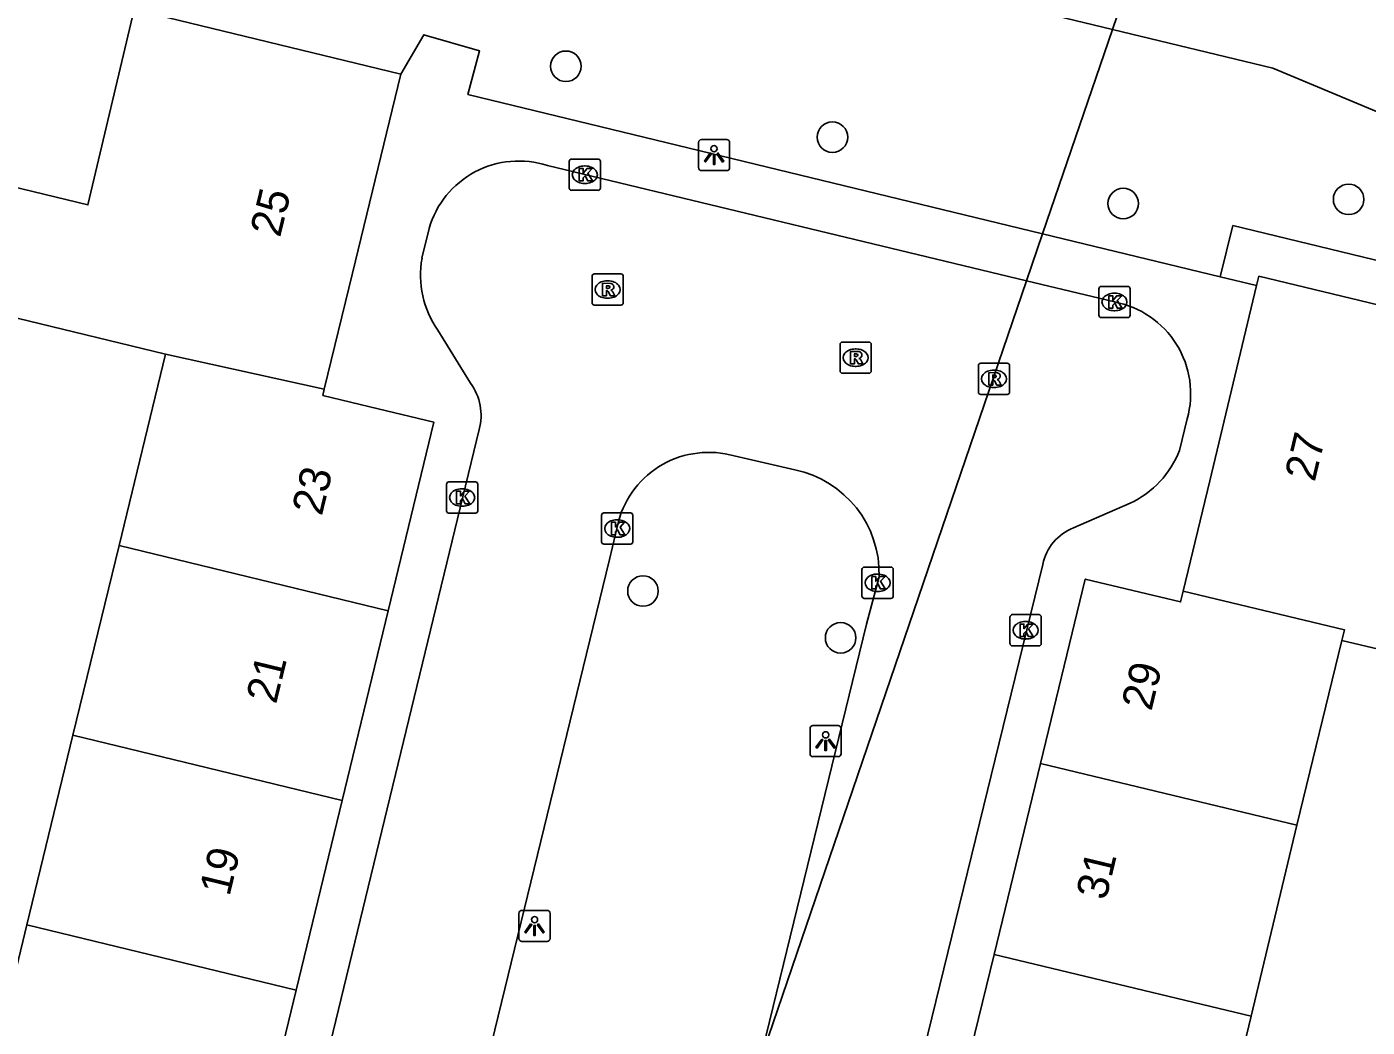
# Model space of a CAD drawing. Extents: x 162812 to 163818, y 381639 to 382470.
# Drawn here: x 163203.73 to 163246.67, y 382374.08 to 382406.13 of the extents above; entities that cross this region are included whole.
import ezdxf

# ---------------------------------------------------------------- set-up
doc = ezdxf.new("R2010")
doc.units = 0
for name, color, linetype in [('IMGEO_Boom', 7, 'Continuous'), ('IMGEO_Duiker', 7, 'Continuous'), ('IMGEO_Kolk', 7, 'Continuous'), ('IMGEO_Lichtpunt', 7, 'Continuous'), ('IMGEO_Loofbos', 7, 'Continuous'), ('IMGEO_Pand', 7, 'Continuous'), ('IMGEO_Pand_nummerreeks', 7, 'Continuous'), ('IMGEO_Rijbaan_lokaal_open', 7, 'Continuous'), ('IMGEO_Rioolput', 7, 'Continuous'), ('IMGEO_Voetpad_open', 7, 'Continuous')]:
    doc.layers.add(name, color=color, linetype=linetype)

msp = doc.modelspace()

# ---------------------------------------------------------------- linework, layer by layer
at = {"layer": 'IMGEO_Boom'}
for centre in [(163221.003, 382404.868), (163229.54, 382402.597), (163238.857, 382400.469), (163246.077, 382400.604), (163223.471, 382388.057), (163229.803, 382386.557)]:
    msp.add_circle(centre, 0.489, dxfattribs=at)
at = {"layer": 'IMGEO_Duiker'}
msp.add_lwpolyline([(163217.653, 382344.971), (163218.74, 382348.154), (163219.264, 382349.69), (163222.547, 382359.303), (163223.883, 382363.216), (163227.195, 382372.915), (163235.759, 382397.994), (163236.274, 382399.504), (163238.509, 382406.047), (163239.271, 382408.279)], dxfattribs=at)
at = {"layer": 'IMGEO_Kolk'}
for p, q in [((163221.108, 382400.968), (163221.108, 382401.82)), ((163221.183, 382401.894), (163222.035, 382401.894)), ((163221.596, 382401.674), (163221.621, 382401.674)), ((163222.109, 382401.82), (163222.109, 382400.968)), ((163222.035, 382400.894), (163221.183, 382400.894)), ((163221.619, 382401.114), (163221.594, 382401.114)), ((163238.15, 382397.817), (163239.002, 382397.817)), ((163238.075, 382396.891), (163238.075, 382397.743)), ((163238.563, 382397.597), (163238.588, 382397.597)), ((163239.076, 382397.743), (163239.076, 382396.891)), ((163238.586, 382397.037), (163238.561, 382397.037)), ((163239.002, 382396.817), (163238.15, 382396.817)), ((163217.178, 382390.626), (163217.178, 382391.478)), ((163217.253, 382391.552), (163218.105, 382391.552)), ((163218.179, 382391.478), (163218.179, 382390.626)), ((163217.666, 382391.332), (163217.691, 382391.332)), ((163218.105, 382390.552), (163217.253, 382390.552)), ((163217.689, 382390.772), (163217.664, 382390.772)), ((163222.221, 382390.558), (163223.073, 382390.558)), ((163222.146, 382389.632), (163222.146, 382390.484)), ((163222.634, 382390.338), (163222.659, 382390.338)), ((163223.147, 382390.484), (163223.147, 382389.632)), ((163222.657, 382389.778), (163222.632, 382389.778)), ((163223.073, 382389.558), (163222.221, 382389.558)), ((163230.562, 382388.822), (163231.414, 382388.822)), ((163230.487, 382387.896), (163230.487, 382388.748)), ((163230.975, 382388.602), (163231, 382388.602)), ((163231.488, 382388.748), (163231.488, 382387.896)), ((163230.998, 382388.042), (163230.973, 382388.042)), ((163231.414, 382387.822), (163230.562, 382387.822)), ((163235.229, 382386.374), (163235.229, 382387.226)), ((163235.304, 382387.3), (163236.156, 382387.3)), ((163235.717, 382387.08), (163235.742, 382387.08)), ((163236.23, 382387.226), (163236.23, 382386.374)), ((163236.156, 382386.3), (163235.304, 382386.3)), ((163235.74, 382386.52), (163235.715, 382386.52))]:
    msp.add_line(p, q, dxfattribs=at)
for points in [[(163221.108, 382400.968), (163221.108, 382401.82)], [(163221.183, 382401.894), (163222.035, 382401.894)], [(163222.109, 382401.82), (163222.109, 382400.968)], [(163221.429, 382401.594), (163221.552, 382401.594), (163221.552, 382401.443), (163221.682, 382401.594), (163221.846, 382401.594), (163221.7, 382401.443), (163221.853, 382401.194), (163221.701, 382401.194), (163221.616, 382401.358), (163221.552, 382401.291), (163221.552, 382401.194), (163221.429, 382401.194), (163221.429, 382401.594)], [(163222.035, 382400.894), (163221.183, 382400.894)], [(163238.15, 382397.817), (163239.002, 382397.817)], [(163238.075, 382396.891), (163238.075, 382397.743)], [(163238.396, 382397.517), (163238.519, 382397.517), (163238.519, 382397.366), (163238.649, 382397.517), (163238.813, 382397.517), (163238.667, 382397.366), (163238.82, 382397.117), (163238.668, 382397.117), (163238.583, 382397.281), (163238.519, 382397.214), (163238.519, 382397.117), (163238.396, 382397.117), (163238.396, 382397.517)], [(163239.076, 382397.743), (163239.076, 382396.891)], [(163239.002, 382396.817), (163238.15, 382396.817)], [(163217.178, 382390.626), (163217.178, 382391.478)], [(163217.253, 382391.552), (163218.105, 382391.552)], [(163218.179, 382391.478), (163218.179, 382390.626)], [(163217.499, 382391.252), (163217.622, 382391.252), (163217.622, 382391.101), (163217.752, 382391.252), (163217.916, 382391.252), (163217.77, 382391.101), (163217.923, 382390.852), (163217.771, 382390.852), (163217.686, 382391.016), (163217.622, 382390.949), (163217.622, 382390.852), (163217.499, 382390.852), (163217.499, 382391.252)], [(163218.105, 382390.552), (163217.253, 382390.552)], [(163222.221, 382390.558), (163223.073, 382390.558)], [(163222.146, 382389.632), (163222.146, 382390.484)], [(163222.467, 382390.258), (163222.59, 382390.258), (163222.59, 382390.107), (163222.72, 382390.258), (163222.884, 382390.258), (163222.738, 382390.107), (163222.891, 382389.858), (163222.739, 382389.858), (163222.654, 382390.022), (163222.59, 382389.955), (163222.59, 382389.858), (163222.467, 382389.858), (163222.467, 382390.258)], [(163223.147, 382390.484), (163223.147, 382389.632)], [(163223.073, 382389.558), (163222.221, 382389.558)], [(163230.562, 382388.822), (163231.414, 382388.822)], [(163230.487, 382387.896), (163230.487, 382388.748)], [(163230.808, 382388.522), (163230.931, 382388.522), (163230.931, 382388.371), (163231.061, 382388.522), (163231.225, 382388.522), (163231.079, 382388.371), (163231.232, 382388.122), (163231.08, 382388.122), (163230.995, 382388.286), (163230.931, 382388.219), (163230.931, 382388.122), (163230.808, 382388.122), (163230.808, 382388.522)], [(163231.488, 382388.748), (163231.488, 382387.896)], [(163231.414, 382387.822), (163230.562, 382387.822)], [(163235.229, 382386.374), (163235.229, 382387.226)], [(163235.304, 382387.3), (163236.156, 382387.3)], [(163236.23, 382387.226), (163236.23, 382386.374)], [(163235.55, 382387), (163235.673, 382387), (163235.673, 382386.849), (163235.803, 382387), (163235.967, 382387), (163235.821, 382386.849), (163235.974, 382386.6), (163235.822, 382386.6), (163235.737, 382386.764), (163235.673, 382386.697), (163235.673, 382386.6), (163235.55, 382386.6), (163235.55, 382387)], [(163236.156, 382386.3), (163235.304, 382386.3)]]:
    msp.add_lwpolyline(points, dxfattribs=at)
for centre, start, end in [((163221.185, 382401.818), 91.552, 178.448), ((163221.185, 382401.818), 91.552, 178.448), ((163222.033, 382401.818), 1.552, 88.448), ((163222.033, 382401.818), 1.552, 88.448), ((163221.185, 382400.97), 181.552, 268.448), ((163221.185, 382400.97), 181.552, 268.448), ((163222.033, 382400.97), 271.552, 358.448), ((163222.033, 382400.97), 271.552, 358.448), ((163238.152, 382397.741), 91.552, 178.448), ((163238.152, 382397.741), 91.552, 178.448), ((163239, 382397.741), 1.552, 88.448), ((163239, 382397.741), 1.552, 88.448), ((163238.152, 382396.893), 181.552, 268.448), ((163238.152, 382396.893), 181.552, 268.448), ((163239, 382396.893), 271.552, 358.448), ((163239, 382396.893), 271.552, 358.448), ((163217.255, 382391.476), 91.552, 178.448), ((163217.255, 382391.476), 91.552, 178.448), ((163218.103, 382391.476), 1.552, 88.448), ((163218.103, 382391.476), 1.552, 88.448), ((163217.255, 382390.628), 181.552, 268.448), ((163217.255, 382390.628), 181.552, 268.448), ((163218.103, 382390.628), 271.552, 358.448), ((163218.103, 382390.628), 271.552, 358.448), ((163222.223, 382390.482), 91.552, 178.448), ((163222.223, 382390.482), 91.552, 178.448), ((163223.071, 382390.482), 1.552, 88.448), ((163223.071, 382390.482), 1.552, 88.448), ((163222.223, 382389.634), 181.552, 268.448), ((163222.223, 382389.634), 181.552, 268.448), ((163223.071, 382389.634), 271.552, 358.448), ((163223.071, 382389.634), 271.552, 358.448), ((163230.564, 382388.746), 91.552, 178.448), ((163230.564, 382388.746), 91.552, 178.448), ((163231.412, 382388.746), 1.552, 88.448), ((163231.412, 382388.746), 1.552, 88.448), ((163230.564, 382387.898), 181.552, 268.448), ((163230.564, 382387.898), 181.552, 268.448), ((163231.412, 382387.898), 271.552, 358.448), ((163231.412, 382387.898), 271.552, 358.448), ((163235.306, 382387.224), 91.552, 178.448), ((163235.306, 382387.224), 91.552, 178.448), ((163236.154, 382387.224), 1.552, 88.448), ((163236.154, 382387.224), 1.552, 88.448), ((163235.306, 382386.376), 181.552, 268.448), ((163235.306, 382386.376), 181.552, 268.448), ((163236.154, 382386.376), 271.552, 358.448), ((163236.154, 382386.376), 271.552, 358.448)]:
    msp.add_arc(centre, 0.0765, start, end, dxfattribs=at)
for centre, major_axis, ratio, start_param, end_param in [((163221.595, 382401.394), (-0.387, 0.002), 0.722429, 4.712389, 7.853982), ((163221.62, 382401.394), (-0.39, 0.002), 0.717154, 1.570796, 4.712389), ((163238.562, 382397.317), (-0.387, 0.002), 0.722429, 4.712389, 7.853982), ((163238.587, 382397.317), (-0.39, 0.002), 0.717154, 1.570796, 4.712389), ((163217.665, 382391.052), (-0.387, 0.002), 0.722429, 4.712389, 7.853982), ((163217.69, 382391.052), (-0.39, 0.002), 0.717154, 1.570796, 4.712389), ((163222.633, 382390.058), (-0.387, 0.002), 0.722429, 4.712389, 7.853982), ((163222.658, 382390.058), (-0.39, 0.002), 0.717154, 1.570796, 4.712389), ((163230.974, 382388.322), (-0.387, 0.002), 0.722429, 4.712389, 7.853982), ((163230.999, 382388.322), (-0.39, 0.002), 0.717154, 1.570796, 4.712389), ((163235.716, 382386.8), (-0.387, 0.002), 0.722429, 4.712389, 7.853982), ((163235.741, 382386.8), (-0.39, 0.002), 0.717154, 1.570796, 4.712389)]:
    msp.add_ellipse(centre, major_axis=major_axis, ratio=ratio, start_param=start_param, end_param=end_param, dxfattribs=at)
at = {"layer": 'IMGEO_Lichtpunt'}
for p, q in [((163226.153, 382402.523), (163225.345, 382402.523)), ((163226.153, 382402.523), (163225.345, 382402.523)), ((163225.251, 382402.428), (163225.251, 382401.621)), ((163225.251, 382402.428), (163225.251, 382401.621)), ((163226.247, 382401.621), (163226.247, 382402.428)), ((163226.247, 382401.621), (163226.247, 382402.428)), ((163225.345, 382401.527), (163226.153, 382401.527)), ((163225.345, 382401.527), (163226.153, 382401.527)), ((163228.823, 382383.652), (163228.823, 382382.845)), ((163228.823, 382383.652), (163228.823, 382382.845)), ((163229.725, 382383.747), (163228.917, 382383.747)), ((163229.725, 382383.747), (163228.917, 382383.747)), ((163229.819, 382382.845), (163229.819, 382383.652)), ((163229.819, 382382.845), (163229.819, 382383.652)), ((163228.917, 382382.751), (163229.725, 382382.751)), ((163228.917, 382382.751), (163229.725, 382382.751)), ((163219.499, 382377.731), (163219.499, 382376.924)), ((163219.499, 382377.731), (163219.499, 382376.924)), ((163220.401, 382377.826), (163219.593, 382377.826)), ((163220.401, 382377.826), (163219.593, 382377.826)), ((163220.495, 382376.924), (163220.495, 382377.731)), ((163220.495, 382376.924), (163220.495, 382377.731)), ((163219.593, 382376.83), (163220.401, 382376.83)), ((163219.593, 382376.83), (163220.401, 382376.83))]:
    msp.add_line(p, q, dxfattribs=at)
for points in [[(163225.625, 382402.092), (163225.664, 382402.064), (163225.476, 382401.802), (163225.438, 382401.829), (163225.625, 382402.092)], [(163225.837, 382402.064), (163225.875, 382402.091), (163226.062, 382401.829), (163226.023, 382401.801), (163225.837, 382402.064)], [(163225.727, 382402.044), (163225.774, 382402.044), (163225.774, 382401.722), (163225.727, 382401.722), (163225.727, 382402.044)], [(163229.197, 382383.316), (163229.236, 382383.288), (163229.048, 382383.026), (163229.01, 382383.053), (163229.197, 382383.316)], [(163229.299, 382383.268), (163229.346, 382383.268), (163229.346, 382382.946), (163229.299, 382382.946), (163229.299, 382383.268)], [(163229.409, 382383.288), (163229.447, 382383.315), (163229.634, 382383.053), (163229.595, 382383.025), (163229.409, 382383.288)], [(163219.873, 382377.395), (163219.912, 382377.367), (163219.724, 382377.105), (163219.686, 382377.132), (163219.873, 382377.395)], [(163219.975, 382377.347), (163220.022, 382377.347), (163220.022, 382377.025), (163219.975, 382377.025), (163219.975, 382377.347)], [(163220.085, 382377.367), (163220.123, 382377.394), (163220.31, 382377.132), (163220.271, 382377.104), (163220.085, 382377.367)]]:
    msp.add_lwpolyline(points, dxfattribs=at)
for centre in [(163225.75, 382402.226), (163229.322, 382383.45), (163219.998, 382377.529)]:
    msp.add_circle(centre, 0.0994, dxfattribs=at)
for centre, start, end in [((163225.345, 382402.428), 90, 180), ((163225.345, 382402.428), 90, 180), ((163226.153, 382402.428), 0, 90), ((163226.153, 382402.428), 0, 90), ((163225.345, 382401.621), 180, 270), ((163225.345, 382401.621), 180, 270), ((163226.153, 382401.621), 270, 0), ((163226.153, 382401.621), 270, 360), ((163228.917, 382383.652), 90, 180), ((163228.917, 382383.652), 90, 180), ((163229.725, 382383.652), 0, 90), ((163229.725, 382383.652), 0, 90), ((163228.917, 382382.845), 180, 270), ((163228.917, 382382.845), 180, 270), ((163229.725, 382382.845), 270, 0), ((163229.725, 382382.845), 270, 360), ((163219.593, 382377.731), 90, 180), ((163219.593, 382377.731), 90, 180), ((163220.401, 382377.731), 0, 90), ((163220.401, 382377.731), 0, 90), ((163219.593, 382376.924), 180, 270), ((163219.593, 382376.924), 180, 270), ((163220.401, 382376.924), 270, 0), ((163220.401, 382376.924), 270, 360)]:
    msp.add_arc(centre, 0.0946, start, end, dxfattribs=at)
at = {"layer": 'IMGEO_Loofbos'}
msp.add_lwpolyline([(163249.99, 382397.918), (163250.034, 382402.138), (163243.644, 382404.807), (163238.509, 382406.047), (163219.514, 382410.636)], dxfattribs=at)
at = {"layer": 'IMGEO_Pand'}
for points in [[(163194.971, 382401.879), (163195.235, 382402.963), (163205.69, 382400.425), (163207.173, 382406.687)], [(163215.714, 382404.614), (163207.173, 382406.687)], [(163213.263, 382394.52), (163214.166, 382398.238), (163215.714, 382404.614)], [(163240.78, 382388.055), (163241.629, 382391.589), (163243.131, 382397.844)], [(163243.131, 382397.844), (163243.202, 382398.142), (163251.445, 382396.162)], [(163208.175, 382395.645), (163200.866, 382397.419)], [(163251.445, 382396.162), (163251.79, 382396.079), (163251.743, 382395.885), (163250.623, 382391.219), (163250.21, 382389.501), (163249.313, 382389.716), (163248.389, 382385.869), (163245.859, 382386.477)], [(163206.688, 382389.519), (163208.175, 382395.645)], [(163208.175, 382395.645), (163213.263, 382394.52)], [(163215.307, 382387.426), (163216.771, 382393.469), (163214.993, 382393.896), (163213.216, 382394.323), (163213.263, 382394.52)], [(163205.212, 382383.439), (163206.688, 382389.519)], [(163206.688, 382389.519), (163215.307, 382387.426)], [(163236.204, 382382.53), (163237.64, 382388.44), (163239.168, 382388.073), (163240.696, 382387.706), (163240.78, 382388.055)], [(163245.859, 382386.477), (163245.941, 382386.818), (163240.78, 382388.055)], [(163213.834, 382381.347), (163215.307, 382387.426)], [(163244.419, 382380.556), (163245.859, 382386.477)], [(163203.736, 382377.359), (163205.212, 382383.439)], [(163213.834, 382381.347), (163205.212, 382383.439)], [(163234.718, 382376.418), (163236.204, 382382.53)], [(163236.204, 382382.53), (163244.419, 382380.556)], [(163212.36, 382375.266), (163213.834, 382381.347)], [(163242.951, 382374.441), (163244.419, 382380.556)], [(163202.26, 382371.28), (163203.736, 382377.359)], [(163203.736, 382377.359), (163212.36, 382375.266)], [(163234.718, 382376.418), (163233.232, 382370.306)], [(163242.951, 382374.441), (163234.718, 382376.418)], [(163212.36, 382375.266), (163210.887, 382369.187)], [(163241.482, 382368.325), (163242.951, 382374.441)]]:
    msp.add_lwpolyline(points, dxfattribs=at)
at = {"layer": 'IMGEO_Rijbaan_lokaal_open'}
for points in [[(163238.576, 382397.317), (163235.759, 382397.994), (163220.413, 382401.685)], [(163216.62, 382399.671), (163216.392, 382398.719)], [(163216.897, 382396.411), (163217.946, 382394.718)], [(163240.658, 382392.564), (163240.906, 382393.57)], [(163218.223, 382393.228), (163211.291, 382364.656)], [(163228.338, 382391.942), (163226.397, 382392.384)], [(163237.263, 382390.077), (163239.08, 382390.874)], [(163222.685, 382390.285), (163222.398, 382389.067), (163216.531, 382364.977), (163216.16, 382363.499)], [(163229.294, 382360.38), (163236.282, 382388.912)], [(163224.433, 382361.535), (163224.773, 382363.003), (163227.195, 382372.915), (163230.635, 382386.992), (163231.038, 382388.516)]]:
    msp.add_lwpolyline(points, dxfattribs=at)
for centre, radius, start, end in [((163219.489, 382398.847), 2.985, 71.9668, 163.9678), ((163219.499, 382398.189), 3.151, 170.3268, 214.3573), ((163238.029, 382394.379), 2.988, 344.2936, 79.4556), ((163216.543, 382393.686), 1.742, 344.7421, 36.3207), ((163225.574, 382389.508), 2.991, 74.0199, 164.9533), ((163237.787, 382393.663), 3.074, 294.8693, 339.0564), ((163227.635, 382388.611), 3.404, 358.3996, 78.0831), ((163237.817, 382388.615), 1.563, 110.7495, 169.0517)]:
    msp.add_arc(centre, radius, start, end, dxfattribs=at)
at = {"layer": 'IMGEO_Rioolput'}
for p, q in [((163221.839, 382397.289), (163221.839, 382398.141)), ((163221.914, 382398.215), (163222.766, 382398.215)), ((163222.327, 382397.995), (163222.352, 382397.995)), ((163222.84, 382398.141), (163222.84, 382397.289)), ((163222.35, 382397.435), (163222.325, 382397.435)), ((163222.766, 382397.215), (163221.914, 382397.215)), ((163229.785, 382395.107), (163229.785, 382395.959)), ((163229.86, 382396.033), (163230.712, 382396.033)), ((163230.273, 382395.813), (163230.298, 382395.813)), ((163230.786, 382395.959), (163230.786, 382395.107)), ((163230.296, 382395.253), (163230.271, 382395.253)), ((163234.216, 382394.428), (163234.216, 382395.28)), ((163234.291, 382395.354), (163235.143, 382395.354)), ((163235.217, 382395.28), (163235.217, 382394.428)), ((163230.712, 382395.033), (163229.86, 382395.033)), ((163234.704, 382395.134), (163234.729, 382395.134)), ((163234.727, 382394.574), (163234.702, 382394.574)), ((163235.143, 382394.354), (163234.291, 382394.354))]:
    msp.add_line(p, q, dxfattribs=at)
for points in [[(163221.839, 382397.289), (163221.839, 382398.141)], [(163221.914, 382398.215), (163222.766, 382398.215)], [(163222.428, 382397.913), (163222.176, 382397.915), (163222.176, 382397.515)], [(163222.354, 382397.834), (163222.3, 382397.834), (163222.3, 382397.753)], [(163222.84, 382398.141), (163222.84, 382397.289)], [(163222.176, 382397.515), (163222.3, 382397.515), (163222.3, 382397.677), (163222.311, 382397.677)], [(163222.3, 382397.753), (163222.352, 382397.753)], [(163222.358, 382397.648), (163222.429, 382397.515), (163222.569, 382397.515), (163222.504, 382397.641)], [(163222.766, 382397.215), (163221.914, 382397.215)], [(163229.785, 382395.107), (163229.785, 382395.959)], [(163229.86, 382396.033), (163230.712, 382396.033)], [(163230.374, 382395.731), (163230.122, 382395.733), (163230.122, 382395.333)], [(163230.3, 382395.652), (163230.246, 382395.652), (163230.246, 382395.571)], [(163230.786, 382395.959), (163230.786, 382395.107)], [(163230.122, 382395.333), (163230.246, 382395.333), (163230.246, 382395.495), (163230.257, 382395.495)], [(163230.246, 382395.571), (163230.298, 382395.571)], [(163230.304, 382395.466), (163230.375, 382395.333), (163230.515, 382395.333), (163230.45, 382395.459)], [(163234.216, 382394.428), (163234.216, 382395.28)], [(163234.291, 382395.354), (163235.143, 382395.354)], [(163235.217, 382395.28), (163235.217, 382394.428)], [(163230.712, 382395.033), (163229.86, 382395.033)], [(163234.805, 382395.052), (163234.553, 382395.054), (163234.553, 382394.654)], [(163234.553, 382394.654), (163234.677, 382394.654), (163234.677, 382394.816), (163234.688, 382394.816)], [(163234.731, 382394.973), (163234.677, 382394.973), (163234.677, 382394.892)], [(163234.677, 382394.892), (163234.729, 382394.892)], [(163234.735, 382394.787), (163234.806, 382394.654), (163234.946, 382394.654), (163234.881, 382394.78)], [(163235.143, 382394.354), (163234.291, 382394.354)]]:
    msp.add_lwpolyline(points, dxfattribs=at)
for centre, radius, start, end in [((163221.916, 382398.139), 0.0765, 91.552, 178.448), ((163221.916, 382398.139), 0.0765, 91.552, 178.448), ((163222.36, 382397.738), 0.0964, 77.0061, 93.1865), ((163222.374, 382397.795), 0.0378, 276.6634, 79.6772), ((163222.427, 382397.803), 0.109, 350.3612, 89.416), ((163222.764, 382398.139), 0.0765, 1.552, 88.448), ((163222.764, 382398.139), 0.0765, 1.552, 88.448), ((163222.31, 382397.624), 0.0533, 26.0293, 88.6989), ((163222.336, 382397.942), 0.19, 274.7715, 282.9687), ((163222.425, 382397.803), 0.112, 277.5842, 350.9817), ((163222.409, 382397.588), 0.108, 29.5134, 73.7905), ((163221.916, 382397.291), 0.0765, 181.552, 268.448), ((163221.916, 382397.291), 0.0765, 181.552, 268.448), ((163222.764, 382397.291), 0.0765, 271.552, 358.448), ((163222.764, 382397.291), 0.0765, 271.552, 358.448), ((163229.862, 382395.957), 0.0765, 91.552, 178.448), ((163229.862, 382395.957), 0.0765, 91.552, 178.448), ((163230.306, 382395.556), 0.0964, 77.0061, 93.1865), ((163230.32, 382395.613), 0.0378, 276.6634, 79.6772), ((163230.373, 382395.621), 0.109, 350.3612, 89.416), ((163230.71, 382395.957), 0.0765, 1.552, 88.448), ((163230.71, 382395.957), 0.0765, 1.552, 88.448), ((163230.256, 382395.442), 0.0533, 26.0293, 88.6989), ((163230.282, 382395.76), 0.19, 274.7715, 282.9687), ((163230.371, 382395.621), 0.112, 277.5842, 350.9817), ((163230.355, 382395.406), 0.108, 29.5134, 73.7905), ((163234.293, 382395.278), 0.0765, 91.552, 178.448), ((163234.293, 382395.278), 0.0765, 91.552, 178.448), ((163235.141, 382395.278), 0.0765, 1.552, 88.448), ((163235.141, 382395.278), 0.0765, 1.552, 88.448), ((163229.862, 382395.109), 0.0765, 181.552, 268.448), ((163229.862, 382395.109), 0.0765, 181.552, 268.448), ((163230.71, 382395.109), 0.0765, 271.552, 358.448), ((163230.71, 382395.109), 0.0765, 271.552, 358.448), ((163234.687, 382394.763), 0.0533, 26.0293, 88.6989), ((163234.713, 382395.081), 0.19, 274.7715, 282.9687), ((163234.737, 382394.877), 0.0964, 77.0061, 93.1865), ((163234.751, 382394.934), 0.0378, 276.6634, 79.6772), ((163234.804, 382394.942), 0.109, 350.3612, 89.416), ((163234.802, 382394.942), 0.112, 277.5842, 350.9817), ((163234.786, 382394.727), 0.108, 29.5134, 73.7905), ((163234.293, 382394.43), 0.0765, 181.552, 268.448), ((163234.293, 382394.43), 0.0765, 181.552, 268.448), ((163235.141, 382394.43), 0.0765, 271.552, 358.448), ((163235.141, 382394.43), 0.0765, 271.552, 358.448)]:
    msp.add_arc(centre, radius, start, end, dxfattribs=at)
for centre, major_axis, ratio, start_param, end_param in [((163222.326, 382397.715), (-0.387, 0.002), 0.722429, 4.712389, 7.853982), ((163222.351, 382397.715), (-0.39, 0.002), 0.717154, 1.570796, 4.712389), ((163230.272, 382395.533), (-0.387, 0.002), 0.722429, 4.712389, 7.853982), ((163230.297, 382395.533), (-0.39, 0.002), 0.717154, 1.570796, 4.712389), ((163234.703, 382394.854), (-0.387, 0.002), 0.722429, 4.712389, 7.853982), ((163234.728, 382394.854), (-0.39, 0.002), 0.717154, 1.570796, 4.712389)]:
    msp.add_ellipse(centre, major_axis=major_axis, ratio=ratio, start_param=start_param, end_param=end_param, dxfattribs=at)
at = {"layer": 'IMGEO_Voetpad_open'}
for points in [[(163215.714, 382404.614), (163216.448, 382405.877), (163218.239, 382405.361), (163217.862, 382403.96), (163236.274, 382399.504), (163241.964, 382398.127)], [(163241.964, 382398.127), (163242.37, 382399.765), (163249.99, 382397.918)], [(163243.131, 382397.844), (163241.964, 382398.127)]]:
    msp.add_lwpolyline(points, dxfattribs=at)

# ---------------------------------------------------------------- texts
at = {"layer": 'IMGEO_Pand_nummerreeks'}
for s, rotation, p in [('25', 76.3524, (163211.844, 382399.358)), ('27', 76.4956, (163244.988, 382391.529)), ('23', 76.3536, (163213.182, 382390.439)), ('21', 76.3536, (163211.717, 382384.41)), ('29', 76.496, (163239.758, 382384.186)), ('19', 76.3536, (163210.222, 382378.25)), ('31', 76.496, (163238.303, 382378.121))]:
    msp.add_text(s, height=1, rotation=rotation, dxfattribs=at).set_placement(p)

doc.saveas('drawing.dxf')
